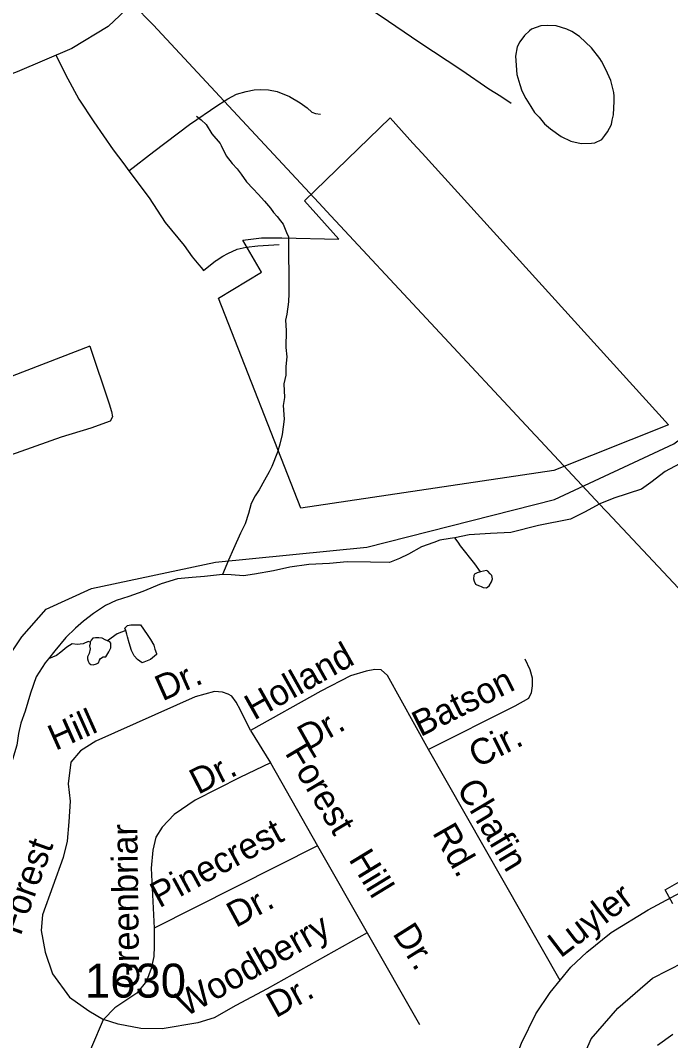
# Model space of a CAD drawing. Extents: x 2260773 to 2342389, y 552869 to 618546.
# Drawn here: x 2312438 to 2314831, y 599066 to 602822 of the extents above; entities that cross this region are included whole.
import ezdxf

# ---------------------------------------------------------------- set-up
doc = ezdxf.new("R2010")
doc.units = 0
for name, color, linetype in [('Exist Boundary Political City Limit New', 7, 'Continuous'), ('Exist Hydrographic Creek Single Shore', 7, 'Continuous'), ('Exist Hydrographic Misc Water Feature', 7, 'Continuous'), ('Exist Road Non-System Type 51', 7, 'Continuous'), ('Exist Road Non-System Type 51 Label', 7, 'Continuous'), ('Exist Road Primary US Service Attributed', 7, 'Continuous'), ('Exist Road Secondary Type 51 Attributed', 7, 'Continuous'), ('Exist Road Secondary Type 51 Label', 7, 'Continuous'), ('Exist Road Secondary Type 51 Number Label', 7, 'Continuous'), ('Exist Road Secondary Type 51 Undivided 4 Lane Attributed', 7, 'Continuous'), ('Exist Utilities Electrical Transmission Line', 7, 'Continuous'), ('Map Preparation Boundary City Limit Buffer Line', 7, 'Continuous')]:
    doc.layers.add(name, color=color, linetype=linetype)

msp = doc.modelspace()

# ---------------------------------------------------------------- linework, layer by layer
at = {"layer": 'Exist Boundary Political City Limit New'}
for points in [[(2313167, 601799), (2313324.8, 601894.9), (2313257, 602013.2), (2313325, 602021.9), (2313399.5, 602021.5), (2313610.2, 602016.1), (2313483.2, 602158.1), (2313798.2, 602463.2), (2313882.5, 602370.4), (2313916, 602333.4), (2314823.2, 601333.3), (2314401.5, 601164.9), (2313470.5, 601025.8), (2313167, 601799)], [(2314839.5, 599569.9), (2314810.8, 599621.7), (2315000, 599728.6)], [(2314472.5, 598919.2), (2314538.2, 599072.6), (2314636.8, 599185.9), (2314764.8, 599295.4), (2314937.2, 599384.4)]]:
    msp.add_lwpolyline(points, dxfattribs=at)
at = {"layer": 'Exist Hydrographic Creek Single Shore'}
msp.add_lwpolyline([(2312394.1, 600478.7), (2312443.1, 600552.9), (2312533.1, 600654.9), (2312699.2, 600730.5), (2313156.3, 600827.8), (2313713.2, 600883.2), (2314403.2, 601058.7), (2314842.2, 601263.5), (2315140.1, 601482.3), (2315362.2, 601684.9), (2315989.3, 602291.1), (2316112.3, 602456.9), (2316218.3, 602658.1), (2316316.3, 602868.8)], dxfattribs=at)
at = {"layer": 'Exist Hydrographic Misc Water Feature'}
for points in [[(2314570.1, 602681.8), (2314539.7, 602721.6), (2314495.2, 602763.2), (2314467.2, 602780.8), (2314449.3, 602790.4), (2314409.1, 602802.1), (2314379.2, 602803.8), (2314352.9, 602801.7), (2314319.1, 602789.4), (2314311.5, 602783.2), (2314293.7, 602766.8), (2314275.6, 602742.8), (2314266.2, 602724.7), (2314260.5, 602690.7), (2314265.4, 602622.6), (2314275.4, 602586.6), (2314283.4, 602563.1), (2314298, 602535), (2314316.4, 602505.5), (2314330.2, 602483.5), (2314346.8, 602465.6), (2314367.1, 602441.8), (2314389.2, 602422.3), (2314427.6, 602394.6), (2314463.7, 602377), (2314501.6, 602369.3), (2314539.9, 602369.6), (2314551.6, 602371.9), (2314577.7, 602384.2), (2314589.4, 602398.3), (2314599.2, 602412.2), (2314612.9, 602438.5), (2314616.4, 602454.6), (2314620.7, 602474.7), (2314623.8, 602524.4), (2314623.6, 602542.8), (2314621.6, 602556.4), (2314611.1, 602600.6), (2314599, 602628.3), (2314584.4, 602658.1), (2314576.7, 602671.9), (2314570.1, 602681.8)], [(2313085.7, 602470.1), (2313103.4, 602456.5), (2313121.6, 602438.3), (2313141.9, 602404.8), (2313172.5, 602369), (2313176.4, 602361.2), (2313195.2, 602323.4), (2313217.4, 602295.8), (2313235.2, 602275.6), (2313249.8, 602256), (2313269.9, 602228.3), (2313294.5, 602202.6), (2313312.5, 602182.9), (2313336.5, 602157), (2313358.6, 602131.3), (2313368.7, 602115.2), (2313383, 602099.7), (2313395.3, 602083.7), (2313405.2, 602071.6), (2313417.7, 602041.7), (2313424.1, 602025.8), (2313424.7, 601948.2), (2313425.3, 601897.9), (2313425.7, 601872.3), (2313425.9, 601846.3), (2313426.1, 601816.2), (2313424.5, 601786), (2313418.9, 601740.3), (2313413.2, 601718), (2313415.9, 601680.3), (2313414.4, 601618), (2313418.9, 601584.1), (2313415, 601548.2), (2313415.2, 601516.1), (2313407.9, 601484), (2313410.1, 601434.2), (2313404.8, 601404.2), (2313409.1, 601354), (2313401.5, 601298), (2313392.1, 601262.1), (2313384.5, 601232), (2313363.2, 601179.7), (2313352.9, 601159.8), (2313335.7, 601129.5), (2313316, 601093.5), (2313302, 601071.3), (2313286.5, 601043.2), (2313277, 601006.9), (2313265.6, 600968.9), (2313247.5, 600934.7), (2313222.5, 600876.4), (2313203.2, 600834.3), (2313181.3, 600782)], [(2314864.1, 601189.7), (2314810.6, 601161.3), (2314758.7, 601120.8), (2314723.3, 601096.6), (2314621.8, 601063.2), (2314569.9, 601042.7), (2314514.1, 601012.1), (2314462.6, 600985.8), (2314344.9, 600962.5), (2314243.2, 600937.3), (2314167.4, 600932.5), (2314089.4, 600927.6), (2314037.2, 600917.2)], [(2314037.2, 600917.2), (2314019.5, 600915), (2313981.4, 600908.6), (2313959.7, 600900.5), (2313913.9, 600883.9), (2313866.1, 600857.4), (2313832.5, 600841), (2313796.4, 600826.5), (2313726.5, 600827.7), (2313640.4, 600828.9), (2313574.8, 600822.2), (2313499.1, 600819.4), (2313428.8, 600808.9), (2313368.9, 600796), (2313299.2, 600783.4), (2313259.4, 600776.8), (2313213.3, 600780.5), (2313181.3, 600782)], [(2314130.9, 600792.4), (2314110.2, 600821.9), (2314057.9, 600887.3), (2314049.5, 600901.2), (2314037.2, 600917.2)], [(2313181.3, 600782), (2313115.7, 600775.3), (2313069.7, 600770.9), (2313015.6, 600766.5), (2312955.7, 600747.4), (2312888.3, 600719.1), (2312836.2, 600700.6), (2312790.4, 600686), (2312750.9, 600667.6), (2312707, 600638.9), (2312669.5, 600610.5), (2312640.1, 600584.5), (2312604.3, 600550.2), (2312564.7, 600501.4), (2312540.9, 600471.3)], [(2314130.9, 600792.4), (2314119, 600788.1), (2314108.9, 600783.9), (2314106.7, 600778.2), (2314105, 600765.8), (2314107.3, 600757.9), (2314113.2, 600746), (2314117.3, 600744.2), (2314127.2, 600740.3), (2314133.7, 600738.5), (2314141.5, 600734.4), (2314153.6, 600732.6), (2314163.5, 600740.5), (2314171.3, 600754.7), (2314175, 600766.7), (2314172.7, 600778.8), (2314167, 600784.6), (2314158.8, 600794.7), (2314152.8, 600796.4), (2314142.6, 600794.3), (2314130.9, 600792.4)], [(2312825.7, 600576.4), (2312821.6, 600584.4), (2312831.9, 600594.6), (2312843.6, 600596.5), (2312857.7, 600596.8), (2312865.7, 600596.8), (2312873.7, 600596.8), (2312879.8, 600597.1), (2312904, 600561), (2312916.3, 600543.4), (2312928.4, 600521.6), (2312932.5, 600507.6), (2312938.7, 600491.7), (2312938.5, 600487.7), (2312916.8, 600469.5), (2312885.4, 600457.1), (2312869.2, 600468.9), (2312856.5, 600482.6), (2312846.6, 600502.7), (2312838, 600530.4), (2312832.1, 600552.4), (2312829.8, 600562.4), (2312825.7, 600576.4)], [(2312758, 600537.6), (2312750.3, 600541.6), (2312738.2, 600547.5), (2312726.1, 600549.3), (2312714.2, 600549.1), (2312704.1, 600547.3), (2312698.4, 600540.9), (2312694.5, 600533)], [(2312825.7, 600576.4), (2312793.9, 600564.2), (2312758, 600537.6)], [(2312694.5, 600533), (2312686.7, 600534.9), (2312668.2, 600526.8), (2312646.7, 600524.3), (2312628.2, 600526.3), (2312608.4, 600514.3), (2312586.6, 600496.1), (2312570.6, 600483.9), (2312540.9, 600471.3)], [(2312694.5, 600533), (2312694.3, 600526.9), (2312692.6, 600519), (2312694.7, 600509), (2312690.4, 600491), (2312685, 600478.8), (2312685, 600471.1), (2312687.1, 600463.1), (2312691.2, 600455.1), (2312696.9, 600451), (2312705.1, 600449), (2312717.2, 600453.2), (2312725.2, 600457.3), (2312728.9, 600467.3), (2312733, 600473.2), (2312742.9, 600479.4), (2312752.7, 600479.6), (2312763, 600497.9), (2312770.3, 600511.8), (2312770.3, 600521.9), (2312770.3, 600529.6), (2312766.5, 600533.9), (2312758, 600537.6)], [(2312540.9, 600471.3), (2312529.2, 600457.2), (2312496, 600405.1), (2312474.5, 600344.7), (2312455.4, 600278.6), (2312439.4, 600234.4), (2312430.2, 600196.4), (2312424.4, 600154.3), (2312401.7, 600076.2), (2312369.9, 600015.7), (2312352.7, 599963.5), (2312325.2, 599917.4), (2312300, 599881), (2312245.8, 599844.5), (2312194.4, 599815.8), (2312140.6, 599789.4), (2312102.7, 599778.9), (2312068.9, 599766.6), (2312031.1, 599744.3), (2312009.4, 599724), (2312001.8, 599706.1), (2311997.9, 599686), (2311984.2, 599654)], [(2314838.9, 599088.8), (2314783.1, 599048.2)]]:
    msp.add_lwpolyline(points, dxfattribs=at)
at = {"layer": 'Exist Road Non-System Type 51'}
for p, q in [((2313158.3, 601938.4), (2313183.2, 601953.8)), ((2313094.2, 601922.3), (2313102.6, 601912.2)), ((2312693.2, 601623), (2311860.4, 601301.1)), ((2313285, 600208), (2313358.5, 600088.8)), ((2314424.4, 599286.9), (2313940.4, 600137.5)), ((2313358.5, 600088.8), (2313531.3, 599783.7)), ((2313531.3, 599783.7), (2312929.6, 599479.5)), ((2313531.3, 599783.7), (2313714, 599462.8)), ((2313714, 599462.8), (2313906.7, 599125.9))]:
    msp.add_line(p, q, dxfattribs=at)
for points in [[(2313598, 603219.9), (2313587.2, 603184), (2313576.2, 603145.3), (2313568.8, 603115.8), (2313565.1, 603084.5), (2313563.3, 603056.9), (2313567, 603032.9), (2313576.2, 603009), (2313596.4, 602966.6), (2313622.2, 602935.3), (2313670.1, 602902.1), (2313765.8, 602837.6), (2313903.9, 602743.6), (2314062.3, 602638.6), (2314161.7, 602570.5), (2314205.9, 602542.8), (2314244.6, 602517)], [(2312568.8, 602692.6), (2312603.8, 602622.7), (2312652.5, 602532.1), (2312708.2, 602448.6), (2312779.5, 602345.8), (2312817.8, 602294.5), (2312836.9, 602268.3)], [(2313187.4, 602524.8), (2313200.6, 602533), (2313233.7, 602550.4), (2313268.5, 602560.9), (2313298.1, 602566.1), (2313320.7, 602567.8), (2313350.3, 602566.1), (2313383.3, 602560.9), (2313428.6, 602541.7), (2313466.9, 602519.1), (2313493, 602499.9), (2313510.4, 602484.2), (2313524.3, 602479), (2313541.7, 602477.3)], [(2312836.9, 602268.3), (2312929.2, 602339.7), (2313059.7, 602439), (2313164.1, 602510.4), (2313187.4, 602524.8)], [(2312836.9, 602268.3), (2312911.8, 602169.1), (2312970.9, 602078.5), (2313040.5, 601993.2), (2313070.1, 601951.4), (2313094.2, 601922.3)], [(2313183.2, 601953.8), (2313200.6, 601964.5), (2313235.4, 601980.2), (2313268.5, 601987.1), (2313312, 601992.3), (2313390.3, 601997.6)], [(2313102.6, 601912.2), (2313111.9, 601900.9), (2313155.4, 601936.6), (2313158.3, 601938.4)], [(2312693.2, 601623), (2312764.7, 601410.4), (2312772.6, 601382.6), (2312776.6, 601362.7), (2312768.6, 601346.8), (2312697.2, 601320.9), (2312587.9, 601287.2), (2311993, 601076.6), (2311968.9, 601072.4), (2311958.9, 601074.2), (2311950.9, 601078.1), (2311928.4, 601113.8), (2311860.4, 601301.1)], [(2314294.2, 600471.6), (2314312.6, 600431.9), (2314321, 600402.1), (2314321.2, 600372.1), (2314317.5, 600345.9), (2314307.7, 600325.9), (2314258, 600297.3), (2313940.4, 600137.5)], [(2313940.4, 600137.5), (2313789.5, 600410.7), (2313765.7, 600430.6), (2313741.8, 600432.6), (2313710.1, 600426.6), (2313652.5, 600408.8), (2313543.2, 600353.1), (2313285, 600208)], [(2313285, 600208), (2313247.3, 600282.6), (2313231.4, 600312.4), (2313215.5, 600334.2), (2313202.2, 600342), (2313181.8, 600349.1), (2313152, 600351.1), (2313080.5, 600331.2), (2312715, 600168.3), (2312659.4, 600132.5), (2312623.7, 600090.8), (2312614, 600011.9), (2312620.8, 599947.9), (2312615.4, 599871.9), (2312610.4, 599799.9), (2312595, 599739.8), (2312519.3, 599529.1), (2312513.8, 599471.1), (2312528.7, 599391.3), (2312555.5, 599311.5), (2312618.4, 599226.2), (2312689.1, 599175.1), (2312743.3, 599143.7)], [(2313358.5, 600088.8), (2313245.4, 600034.6), (2313080.4, 599950.9), (2313003.1, 599898), (2312959.6, 599851.6), (2312936, 599815.5), (2312924.6, 599767.4), (2312919.2, 599701.3), (2312929.6, 599479.5)], [(2312929.6, 599479.5), (2312930.3, 599413.5), (2312928.6, 599375.4), (2312919.2, 599331.4), (2312901.6, 599285.3), (2312866.2, 599240.9), (2312784.8, 599186.2), (2312743.3, 599143.7)], [(2313714, 599462.8), (2313345.7, 599256.1), (2313230.4, 599194.8), (2313151, 599150), (2313091.3, 599131.4), (2312959.6, 599110), (2312881.5, 599111.1), (2312797.5, 599126.3), (2312743.3, 599143.7)]]:
    msp.add_lwpolyline(points, dxfattribs=at)
at = {"layer": 'Exist Road Primary US Service Attributed'}
msp.add_lwpolyline([(2314062.9, 598377.4), (2314042.7, 598386.1), (2314016.7, 598391.8), (2313982.8, 598387.5), (2313955.8, 598378.7), (2313918.6, 598354.9), (2313847.4, 598306.4), (2313800.9, 598272.3), (2313767.9, 598250.6), (2313733.8, 598241.3), (2313697.7, 598241.3), (2313604.1, 598279.3), (2313345, 598394.4), (2312894.4, 598591.5), (2312681.8, 598684.5), (2312664.5, 598697.5), (2312652.8, 598713.4), (2312641.8, 598732), (2312636.3, 598752.6), (2312633.6, 598777.4), (2312637, 598805), (2312654.1, 598892.8), (2312700.4, 599043.3), (2312743.3, 599143.7)], dxfattribs=at)
at = {"layer": 'Exist Road Secondary Type 51 Attributed'}
msp.add_lwpolyline([(2314159.6, 598682.7), (2314229.8, 598920.6), (2314282.7, 599056.4), (2314334.4, 599165), (2314387.3, 599243.2), (2314464.1, 599335.9), (2314522.4, 599391.6), (2314612.4, 599464.4), (2314748.6, 599547.3), (2315188.1, 599783.2), (2316689.5, 600626.2), (2317256.4, 600939.2), (2317454.5, 601038.4), (2317675.4, 601126), (2317883, 601204.2), (2317991.6, 601263.2), (2318258.2, 601461.5), (2318357.3, 601541.5), (2318498.2, 601663.5)], dxfattribs=at)
at = {"layer": 'Exist Road Secondary Type 51 Undivided 4 Lane Attributed'}
msp.add_lwpolyline([(2314675.4, 605551.6), (2314096.8, 604646), (2313585.2, 603885.9), (2313262.6, 603420.1), (2312980.3, 603028.2), (2312934.1, 602964.1), (2312760.4, 602799.4), (2312627.3, 602718.4), (2312426.3, 602632.2), (2311995.6, 602470.3), (2311208.3, 602177.7), (2310578.7, 601940.1)], dxfattribs=at)
at = {"layer": 'Exist Utilities Electrical Transmission Line'}
for p, q in [((2313187.4, 602524.8), (2313551.8, 602133.6)), ((2313551.8, 602133.6), (2313564.8, 602119.6)), ((2313564.8, 602119.6), (2314332.7, 601295.1)), ((2314332.7, 601295.1), (2314334.8, 601292.9)), ((2314588.7, 601020.5), (2314597.2, 601011.4)), ((2314597.2, 601011.4), (2315555, 599990.2))]:
    msp.add_line(p, q, dxfattribs=at)
for points in [[(2312851.3, 602882.3), (2312925.8, 602805.8), (2313187.4, 602524.8)], [(2314334.8, 601292.9), (2314571.9, 601038.4), (2314588.7, 601020.5)]]:
    msp.add_lwpolyline(points, dxfattribs=at)
at = {"layer": 'Map Preparation Boundary City Limit Buffer Line'}
for points in [[(2313167, 601799), (2313324.8, 601894.9), (2313257, 602013.2), (2313325, 602021.9), (2313399.5, 602021.5), (2313610.2, 602016.1), (2313483.2, 602158.1), (2313798.2, 602463.2), (2313882.5, 602370.4), (2313916, 602333.4), (2314823.2, 601333.3), (2314401.5, 601164.9), (2313470.5, 601025.8), (2313167, 601799)], [(2314839.5, 599569.9), (2314810.8, 599621.7), (2315000, 599728.6)], [(2314472.5, 598919.2), (2314538.2, 599072.6), (2314636.8, 599185.9), (2314764.8, 599295.4), (2314937.2, 599384.4)]]:
    msp.add_lwpolyline(points, dxfattribs=at)

# ---------------------------------------------------------------- texts
at = {"layer": 'Exist Road Non-System Type 51 Label'}
for s, rotation, p in [('Holland', 29.2967, (2313297.9, 600243.9)), ('Dr.', 24.1001, (2312960.7, 600314.6)), ('Batson', 26.5187, (2313910.3, 600183.1)), ('Hill', 24.1001, (2312566.8, 600132.5)), ('Dr.', 29.2967, (2313493, 600131.6)), ('Cir.', 26.5187, (2314118.5, 600068.8)), ('Forest', 300.7854, (2313409.3, 600125.1)), ('Dr.', 27.1127, (2313092, 599970.4)), ('Chafin', 300.9282, (2314040.8, 599995.2)), ('Pinecrest', 28.4339, (2312948.8, 599552.6)), ('Greenbriar', 90.7306, (2312875.5, 599256.6)), ('Rd.', 299.74, (2313951.9, 599831.7)), ('Forest', 70.2382, (2312438.2, 599448.9)), ('Hill', 301.3513, (2313643.8, 599733.7)), ('Dr.', 28.4339, (2313230.6, 599480)), ('Woodberry', 29.4331, (2313044.9, 599151.4)), ('Dr.', 302.3245, (2313805.3, 599460)), ('Dr.', 28.98, (2313377.8, 599147.7))]:
    msp.add_text(s, height=95, rotation=rotation, dxfattribs=at).set_placement(p)
at = {"layer": 'Exist Road Secondary Type 51 Label'}
msp.add_text('Luyler', height=95, rotation=37.3802, dxfattribs=at).set_placement((2314425.8, 599367.9))
at = {"layer": 'Exist Road Secondary Type 51 Number Label'}
msp.add_text('1630', height=125, dxfattribs=at).set_placement((2312675.3, 599224.4))

doc.saveas('drawing.dxf')
